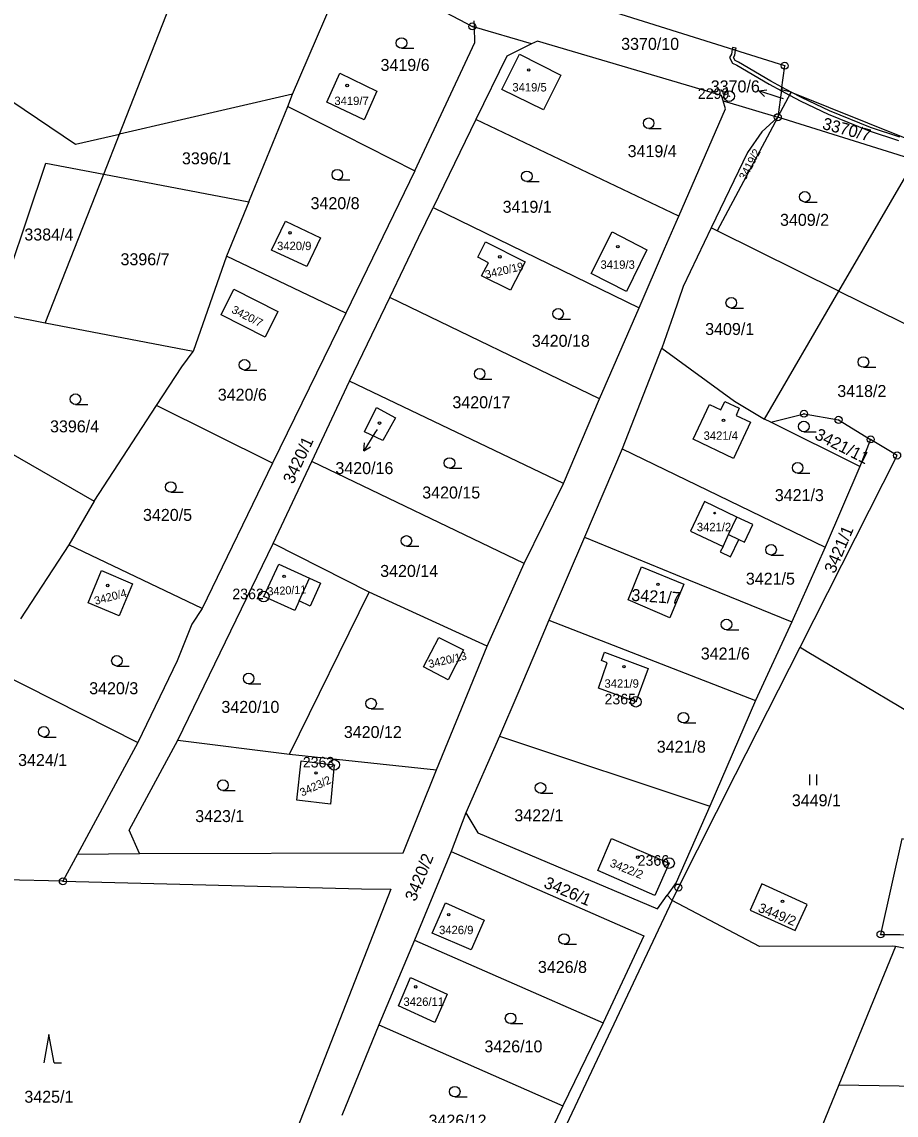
# Model space of a CAD drawing. Extents: x -644096 to -634268, y -1141430 to -1133463.
# Drawn here: x -641793.2 to -641669.3, y -1138233.1 to -1138078.1 of the extents above; entities that cross this region are included whole.
import ezdxf

# ---------------------------------------------------------------- set-up
doc = ezdxf.new("R2010")
doc.units = 0
for name, color, linetype in [('_CIVIL_CONSTRUCTION', 7, 'Continuous'), ('B_Hranice _3D', 7, 'Continuous'), ('M_Svah_Nasyp', 7, 'Continuous'), ('M_Svah_Zarez', 7, 'Continuous'), ('svrsek_osa_sjezdy', 7, 'Continuous'), ('svrsek_osa_VRT', 7, 'Continuous'), ('svrsek_popisy_VRT', 7, 'Continuous'), ('terminal_VRT', 7, 'Continuous')]:
    doc.layers.add(name, color=color, linetype=linetype)

msp = doc.modelspace()

# ---------------------------------------------------------------- linework, layer by layer
at = {"layer": '_CIVIL_CONSTRUCTION'}
for centre, radius in [((-641729.34, -1138078.72), 0.5), ((-641729.34, -1138078.72), 0.0303), ((-641685.05, -1138084.3), 0.5), ((-641685.05, -1138084.3), 0.0303), ((-641692.92, -1138088.62), 0.75), ((-641692.92, -1138088.62), 0.03), ((-641686.04, -1138091.6), 0.5), ((-641686.04, -1138091.6), 0.0303), ((-641682.32, -1138133.64), 0.5), ((-641682.32, -1138133.64), 0.0303), ((-641677.42, -1138134.51), 0.5), ((-641677.42, -1138134.51), 0.0303), ((-641672.87, -1138137.28), 0.5), ((-641672.87, -1138137.28), 0.0303), ((-641669.12, -1138139.56), 0.5), ((-641758.91, -1138159.56), 0.75), ((-641758.91, -1138159.56), 0.03), ((-641706.15, -1138174.48), 0.75), ((-641706.15, -1138174.48), 0.03), ((-641748.92, -1138183.43), 0.75), ((-641748.92, -1138183.43), 0.03), ((-641701.45, -1138197.35), 0.75), ((-641701.45, -1138197.35), 0.03), ((-641787.38, -1138199.93), 0.5), ((-641787.38, -1138199.93), 0.0303), ((-641700.13, -1138200.82), 0.5), ((-641700.13, -1138200.82), 0.0303), ((-641671.47, -1138207.46), 0.5), ((-641671.47, -1138207.46), 0.0303)]:
    msp.add_circle(centre, radius, dxfattribs=at)
at = {"layer": 'B_Hranice _3D'}
for points in [[(-641692.46, -1138081.73), (-641692.5, -1138081.96), (-641692.01, -1138082.11), (-641691.96, -1138081.81)], [(-641692.5, -1138081.96), (-641692.61, -1138082.64), (-641692.86, -1138083.13), (-641692.47, -1138083.94), (-641691.85, -1138084.22), (-641687.24, -1138086.92), (-641685.53, -1138087.84), (-641685.46, -1138087.33), (-641687, -1138086.48), (-641691.62, -1138083.78), (-641692.09, -1138083.56), (-641692.3, -1138083.13), (-641692.13, -1138082.8), (-641692.01, -1138082.11)], [(-641685.46, -1138087.33), (-641685.53, -1138087.84), (-641684.36, -1138088.47), (-641684.14, -1138088.05)]]:
    msp.add_lwpolyline(points, close=True, dxfattribs=at)
msp.add_lwpolyline([(-641668.73, -1138094.44), (-641672.89, -1138093.04), (-641678.69, -1138090.69), (-641682.57, -1138088.87), (-641684.14, -1138088.05), (-641684.36, -1138088.47), (-641682.79, -1138089.31), (-641678.89, -1138091.15), (-641673.07, -1138093.51), (-641668.91, -1138094.9)], dxfattribs=at)
at = {"layer": 'M_Svah_Nasyp'}
for p, q in [((-641693.02, -1138150.78), (-641691.85, -1138148.29)), ((-641693.78, -1138152.46), (-641693.02, -1138150.78)), ((-641693.02, -1138150.78), (-641691.58, -1138151.47)), ((-641753.87, -1138160.16), (-641752.42, -1138156.97))]:
    msp.add_line(p, q, dxfattribs=at)
at = {"layer": 'M_Svah_Zarez'}
for centre, radius in [((-641721.34, -1138084.9), 0.175), ((-641747.08, -1138087.1), 0.175), ((-641755.18, -1138107.99), 0.175), ((-641708.71, -1138109.96), 0.175), ((-641725.44, -1138111.39), 0.175), ((-641693.73, -1138134.57), 0.175), ((-641742.5, -1138134.97), 0.175), ((-641694.98, -1138147.73), 0.123), ((-641781.02, -1138157.99), 0.175), ((-641756.02, -1138156.69), 0.175), ((-641703.02, -1138157.84), 0.175), ((-641707.85, -1138169.5), 0.175), ((-641751.49, -1138184.58), 0.175), ((-641705.89, -1138196.51), 0.175), ((-641685.37, -1138202.78), 0.175), ((-641732.68, -1138204.66), 0.175), ((-641737.36, -1138214.9), 0.175)]:
    msp.add_circle(centre, radius, dxfattribs=at)
at = {"layer": 'svrsek_osa_sjezdy'}
for p, q in [((-641739.38, -1138081.83), (-641737.63, -1138081.83)), ((-641704.34, -1138093.2), (-641702.59, -1138093.2)), ((-641748.47, -1138100.49), (-641746.72, -1138100.49)), ((-641721.61, -1138100.73), (-641719.86, -1138100.73)), ((-641682.21, -1138103.63), (-641680.46, -1138103.63)), ((-641692.63, -1138118.66), (-641690.88, -1138118.66)), ((-641717.18, -1138120.23), (-641715.43, -1138120.23)), ((-641761.63, -1138127.45), (-641759.88, -1138127.45)), ((-641673.9, -1138127.06), (-641672.15, -1138127.06)), ((-641728.3, -1138128.74), (-641726.55, -1138128.74)), ((-641785.6, -1138132.33), (-641783.85, -1138132.33)), ((-641682.34, -1138136.2), (-641680.59, -1138136.2)), ((-641732.58, -1138141.38), (-641730.83, -1138141.38)), ((-641683.22, -1138142.06), (-641681.47, -1138142.06)), ((-641772.09, -1138144.78), (-641770.34, -1138144.78)), ((-641738.68, -1138152.42), (-641736.93, -1138152.42)), ((-641686.99, -1138153.68), (-641685.24, -1138153.68)), ((-641693.31, -1138164.28), (-641691.56, -1138164.28)), ((-641779.72, -1138169.42), (-641777.97, -1138169.42)), ((-641761.05, -1138171.93), (-641759.3, -1138171.93)), ((-641743.69, -1138175.49), (-641741.94, -1138175.49)), ((-641699.41, -1138177.49), (-641697.66, -1138177.49)), ((-641790.09, -1138179.48), (-641788.34, -1138179.48)), ((-641681.51, -1138186.29), (-641681.51, -1138184.79)), ((-641680.51, -1138186.29), (-641680.51, -1138184.79)), ((-641764.69, -1138187.05), (-641762.94, -1138187.05)), ((-641719.67, -1138187.44), (-641717.92, -1138187.44)), ((-641716.33, -1138208.87), (-641714.58, -1138208.87)), ((-641723.91, -1138220.12), (-641722.16, -1138220.12)), ((-641789.35, -1138221.68), (-641790.1, -1138225.68)), ((-641788.6, -1138225.68), (-641789.35, -1138221.68)), ((-641788.6, -1138225.68), (-641787.6, -1138225.68)), ((-641731.83, -1138230.51), (-641730.08, -1138230.51))]:
    msp.add_line(p, q, dxfattribs=at)
for centre in [(-641739.38, -1138081.08), (-641704.34, -1138092.45), (-641748.47, -1138099.74), (-641721.61, -1138099.98), (-641682.21, -1138102.88), (-641692.63, -1138117.91), (-641717.18, -1138119.48), (-641761.63, -1138126.7), (-641673.9, -1138126.31), (-641728.3, -1138127.99), (-641785.6, -1138131.58), (-641682.34, -1138135.45), (-641732.58, -1138140.63), (-641683.22, -1138141.31), (-641772.09, -1138144.03), (-641738.68, -1138151.67), (-641686.99, -1138152.93), (-641693.31, -1138163.53), (-641779.72, -1138168.67), (-641761.05, -1138171.18), (-641743.69, -1138174.74), (-641699.41, -1138176.74), (-641790.09, -1138178.73), (-641764.69, -1138186.3), (-641719.67, -1138186.69), (-641716.33, -1138208.12), (-641723.91, -1138219.37), (-641731.83, -1138229.76)]:
    msp.add_circle(centre, 0.75, dxfattribs=at)
at = {"layer": 'svrsek_popisy_VRT'}
for p, q in [((-641688.7, -1138087.87), (-641687.6, -1138087.71)), ((-641685.85, -1138088.8), (-641688.7, -1138087.87)), ((-641688.7, -1138087.87), (-641687.91, -1138088.66)), ((-641685.22, -1138089.01), (-641685.85, -1138088.8)), ((-641742.83, -1138135.86), (-641743.14, -1138136.36)), ((-641743.14, -1138136.36), (-641744.73, -1138138.91)), ((-641744.73, -1138138.91), (-641744.62, -1138137.79)), ((-641744.73, -1138138.91), (-641743.78, -1138138.32))]:
    msp.add_line(p, q, dxfattribs=at)
at = {"layer": 'terminal_VRT'}
for p, q in [((-641779.35, -1138093.99), (-641763.52, -1138053.71)), ((-641729.05, -1138078.81), (-641729.08, -1138077.94)), ((-641720.95, -1138081.21), (-641729.05, -1138078.81)), ((-641685.51, -1138087.71), (-641686.04, -1138091.6)), ((-641686.04, -1138091.6), (-641684.14, -1138088.05)), ((-641684.14, -1138088.05), (-641685.51, -1138087.71)), ((-641684.14, -1138088.05), (-641668.03, -1138094.52)), ((-641754.81, -1138088.35), (-641779.35, -1138093.99)), ((-641755.47, -1138090.09), (-641754.81, -1138088.35)), ((-641693.78, -1138089.28), (-641686.04, -1138091.6)), ((-641761.02, -1138103.62), (-641755.47, -1138090.09)), ((-641728.85, -1138091.91), (-641734.87, -1138104.4)), ((-641700.06, -1138105.62), (-641728.85, -1138091.91)), ((-641686.04, -1138091.6), (-641694.61, -1138107.71)), ((-641666.56, -1138097.71), (-641686.04, -1138091.6)), ((-641781.59, -1138099.68), (-641779.35, -1138093.99)), ((-641677.37, -1138116.26), (-641666.56, -1138097.71)), ((-641789.88, -1138120.78), (-641781.59, -1138099.68)), ((-641781.59, -1138099.68), (-641761.02, -1138103.62)), ((-641737.5, -1138099.18), (-641747.29, -1138119.4)), ((-641761.02, -1138103.62), (-641764.17, -1138111.3)), ((-641734.87, -1138104.4), (-641705.69, -1138118.64)), ((-641694.61, -1138107.71), (-641695.46, -1138107.29)), ((-641677.37, -1138116.26), (-641694.61, -1138107.71)), ((-641764.17, -1138111.3), (-641768.91, -1138124.8)), ((-641747.29, -1138119.4), (-641764.17, -1138111.3)), ((-641746.74, -1138129.03), (-641741.04, -1138117.14)), ((-641711.3, -1138131.54), (-641741.04, -1138117.14)), ((-641687.92, -1138134.4), (-641677.37, -1138116.26)), ((-641677.37, -1138116.26), (-641661.04, -1138124.35)), ((-641711.3, -1138131.54), (-641705.69, -1138118.64)), ((-641747.29, -1138119.4), (-641757.66, -1138140.67)), ((-641768.91, -1138124.8), (-641789.88, -1138120.78)), ((-641752.11, -1138140.43), (-641746.74, -1138129.03)), ((-641716.43, -1138143.51), (-641746.74, -1138129.03)), ((-641716.43, -1138143.51), (-641711.3, -1138131.54)), ((-641782.96, -1138146.06), (-641774.09, -1138132.48)), ((-641757.66, -1138140.67), (-641774.09, -1138132.48)), ((-641803.02, -1138134.51), (-641782.96, -1138146.06)), ((-641687.03, -1138134.84), (-641687.92, -1138134.4)), ((-641674.42, -1138141.13), (-641687.03, -1138134.84)), ((-641672.87, -1138137.28), (-641674.42, -1138141.13)), ((-641669.12, -1138139.56), (-641672.87, -1138137.28)), ((-641708.1, -1138138.62), (-641713.45, -1138151.16)), ((-641708.1, -1138138.62), (-641679.34, -1138152.54)), ((-641757.66, -1138140.67), (-641767.62, -1138161.27)), ((-641757.56, -1138152.03), (-641752.11, -1138140.43)), ((-641721.98, -1138154.89), (-641752.11, -1138140.43)), ((-641682.88, -1138166.74), (-641669.12, -1138139.56)), ((-641674.42, -1138141.13), (-641679.34, -1138152.54)), ((-641721.98, -1138154.89), (-641716.43, -1138143.51)), ((-641782.96, -1138146.06), (-641786.52, -1138152.21)), ((-641713.45, -1138151.16), (-641718.47, -1138162.91)), ((-641786.52, -1138152.21), (-641793.38, -1138162.71)), ((-641767.62, -1138161.27), (-641786.52, -1138152.21)), ((-641771.07, -1138179.91), (-641757.56, -1138152.03)), ((-641743.94, -1138158.94), (-641757.56, -1138152.03)), ((-641679.34, -1138152.54), (-641684.05, -1138163.14)), ((-641727.24, -1138166.59), (-641721.98, -1138154.89)), ((-641755.24, -1138181.93), (-641743.94, -1138158.94)), ((-641727.24, -1138166.59), (-641743.94, -1138158.94)), ((-641718.47, -1138162.91), (-641689.18, -1138174.32)), ((-641684.05, -1138163.14), (-641689.18, -1138174.32)), ((-641734.4, -1138184.14), (-641727.24, -1138166.59)), ((-641797.03, -1138169.99), (-641776.77, -1138180.24)), ((-641689.18, -1138174.32), (-641695.67, -1138189.3)), ((-641725.47, -1138179.34), (-641730.25, -1138190.25)), ((-641725.47, -1138179.34), (-641695.67, -1138189.3)), ((-641776.77, -1138180.24), (-641785.29, -1138196.08)), ((-641771.07, -1138179.91), (-641755.24, -1138181.93)), ((-641755.24, -1138181.93), (-641734.4, -1138184.14)), ((-641730.25, -1138190.25), (-641732.32, -1138195.7)), ((-641785.29, -1138196.08), (-641787.38, -1138199.93)), ((-641785.29, -1138196.08), (-641776.5, -1138195.98)), ((-641732.32, -1138195.7), (-641737.54, -1138208.27)), ((-641701.72, -1138201.89), (-641701.01, -1138202.68)), ((-641737.54, -1138208.27), (-641742.57, -1138220.27)), ((-641737.54, -1138208.27), (-641710.8, -1138220.02)), ((-641669.37, -1138209.2), (-641677.38, -1138228.81)), ((-641742.57, -1138220.27), (-641747.83, -1138233.12)), ((-641742.57, -1138220.27), (-641716.51, -1138231.76)), ((-641710.8, -1138220.02), (-641716.51, -1138231.76)), ((-641716.51, -1138231.76), (-641722.46, -1138244.32))]:
    msp.add_line(p, q, dxfattribs=at)
for points in [[(-641744.5, -1138069.47), (-641744.03, -1138070.97), (-641730.22, -1138078.25), (-641729.34, -1138078.72), (-641729.05, -1138078.81)], [(-641754.81, -1138088.35), (-641746.83, -1138069.77), (-641745.58, -1138069.61)], [(-641685.51, -1138087.71), (-641685.05, -1138084.3), (-641725.1, -1138071.7)], [(-641808.17, -1138076.12), (-641801.93, -1138084.42), (-641785.57, -1138095.42), (-641779.35, -1138093.99)], [(-641737.5, -1138099.18), (-641728.96, -1138081.01), (-641729.05, -1138078.81)], [(-641720.95, -1138081.21), (-641724.46, -1138082.93), (-641728.85, -1138091.91)], [(-641693.78, -1138089.28), (-641694.01, -1138088.53), (-641720.12, -1138080.8), (-641720.95, -1138081.21)], [(-641719.23, -1138090.54), (-641725.15, -1138087.65), (-641722.67, -1138082.68), (-641716.78, -1138085.65), (-641719.23, -1138090.54)], [(-641749.94, -1138089.46), (-641748.12, -1138085.36), (-641742.89, -1138087.93), (-641744.68, -1138091.96), (-641749.94, -1138089.46)], [(-641700.06, -1138105.62), (-641693.43, -1138090.39), (-641693.78, -1138089.28)], [(-641755.47, -1138090.09), (-641754.26, -1138090.7), (-641737.5, -1138099.18)], [(-641686.04, -1138091.6), (-641688.28, -1138093.69), (-641690.35, -1138096.62), (-641695.46, -1138107.29)], [(-641797.53, -1138121.07), (-641789.82, -1138098.1), (-641781.59, -1138099.68)], [(-641741.04, -1138117.14), (-641736.99, -1138108.67), (-641734.87, -1138104.4)], [(-641757.8, -1138110.43), (-641755.82, -1138106.33), (-641750.86, -1138108.71), (-641752.82, -1138112.78), (-641757.8, -1138110.43)], [(-641705.69, -1138118.64), (-641702.08, -1138110.28), (-641700.44, -1138106.49), (-641700.06, -1138105.62)], [(-641712.49, -1138113.78), (-641709.52, -1138107.86), (-641704.61, -1138110.38), (-641707.47, -1138116.3), (-641712.49, -1138113.78)], [(-641695.46, -1138107.29), (-641699.45, -1138115.61), (-641700.84, -1138119.61), (-641702.48, -1138124.33)], [(-641728.02, -1138114.11), (-641727.05, -1138112.23), (-641728.57, -1138111.46), (-641727.45, -1138109.27), (-641721.86, -1138112.1), (-641723.95, -1138116.14), (-641728.02, -1138114.11)], [(-641764.92, -1138119.6), (-641763.14, -1138115.99), (-641756.89, -1138119.16), (-641758.7, -1138122.79), (-641764.92, -1138119.6)], [(-641789.88, -1138120.78), (-641794.89, -1138119.82), (-641797.53, -1138121.07)], [(-641774.09, -1138132.48), (-641770.51, -1138127), (-641768.91, -1138124.8)], [(-641702.48, -1138124.33), (-641702.55, -1138124.5), (-641708.1, -1138138.62)], [(-641702.48, -1138124.33), (-641692.16, -1138131.86), (-641687.92, -1138134.4)], [(-641744.64, -1138136.22), (-641742.93, -1138132.78), (-641740.24, -1138134.21), (-641742.02, -1138137.42), (-641744.64, -1138136.22)], [(-641691.95, -1138133.91), (-641689.92, -1138134.86), (-641692.32, -1138140), (-641698.04, -1138137.27), (-641695.71, -1138132.32), (-641694.1, -1138133.07), (-641693.56, -1138131.9), (-641691.49, -1138132.86), (-641691.95, -1138133.91)], [(-641687.03, -1138134.84), (-641682.32, -1138133.64), (-641677.42, -1138134.51), (-641672.87, -1138137.28)], [(-641694.2, -1138153.24), (-641692.75, -1138153.92), (-641691.58, -1138151.47), (-641690.77, -1138151.86), (-641689.57, -1138149.33), (-641691.85, -1138148.29), (-641696.41, -1138146.07), (-641698.41, -1138150.29), (-641693.78, -1138152.46), (-641694.2, -1138153.24)], [(-641713.45, -1138151.16), (-641698.7, -1138157.2), (-641684.05, -1138163.14)], [(-641781.91, -1138155.89), (-641777.49, -1138157.75), (-641779.39, -1138162.3), (-641783.81, -1138160.46), (-641781.91, -1138155.89)], [(-641752.42, -1138156.97), (-641750.87, -1138157.68), (-641752.34, -1138160.91), (-641753.87, -1138160.16), (-641754.48, -1138161.53), (-641758.91, -1138159.56), (-641756.76, -1138154.99), (-641752.42, -1138156.97)], [(-641707.27, -1138160.05), (-641705.34, -1138155.35), (-641699.36, -1138157.82), (-641701.35, -1138162.58), (-641707.27, -1138160.05)], [(-641767.62, -1138161.27), (-641769.11, -1138163.5), (-641771.16, -1138168.66), (-641776.77, -1138180.24)], [(-641718.47, -1138162.91), (-641720.1, -1138166.72), (-641722.89, -1138173.29), (-641725.47, -1138179.34)], [(-641734.08, -1138165.35), (-641730.59, -1138167.13), (-641732.76, -1138171.38), (-641736.28, -1138169.55), (-641734.08, -1138165.35)], [(-641701.01, -1138202.68), (-641700.13, -1138200.82), (-641692.01, -1138184.78), (-641682.88, -1138166.74)], [(-641682.88, -1138166.74), (-641681.89, -1138167.33), (-641660.55, -1138180.01), (-641630.55, -1138195)], [(-641711.04, -1138168.64), (-641710.6, -1138167.46), (-641704.41, -1138169.77), (-641706.15, -1138174.48), (-641711.47, -1138172.53), (-641710.22, -1138168.94), (-641711.04, -1138168.64)], [(-641776.5, -1138195.98), (-641777.99, -1138192.7), (-641771.07, -1138179.91)], [(-641776.5, -1138195.98), (-641739.16, -1138195.88), (-641734.4, -1138184.14)], [(-641753.58, -1138182.87), (-641748.92, -1138183.43), (-641749.46, -1138189.02), (-641754.23, -1138188.42), (-641753.58, -1138182.87)], [(-641730.25, -1138190.25), (-641728.56, -1138193.05), (-641703.1, -1138203.84), (-641701.72, -1138201.89)], [(-641695.67, -1138189.3), (-641700.46, -1138200.09), (-641701.72, -1138201.89)], [(-641711.54, -1138198.42), (-641709.59, -1138193.87), (-641701.45, -1138197.35), (-641703.46, -1138201.96), (-641711.54, -1138198.42)], [(-641631.93, -1138196.46), (-641650.6, -1138197.16), (-641668.47, -1138193.93), (-641671.47, -1138207.46), (-641668.67, -1138207.49), (-641641.94, -1138207.8), (-641617.54, -1138227.27), (-641609.81, -1138238.38), (-641612.56, -1138249.03), (-641606.76, -1138261.37)], [(-641732.32, -1138195.7), (-641705.03, -1138207.65), (-641710.8, -1138220.02)], [(-641787.38, -1138199.93), (-641795.58, -1138199.73), (-641813.56, -1138201.45), (-641817.91, -1138208.16)], [(-641787.38, -1138199.93), (-641745.04, -1138201.02), (-641740.9, -1138201.05)], [(-641740.9, -1138201.05), (-641761.83, -1138254.53), (-641766.68, -1138263.67)], [(-641689.96, -1138204.03), (-641683.56, -1138206.89), (-641681.86, -1138203.21), (-641688.28, -1138200.31), (-641689.96, -1138204.03)], [(-641701.01, -1138202.68), (-641730.21, -1138264.55), (-641740.28, -1138283.58)], [(-641669.37, -1138209.2), (-641669.81, -1138209.11), (-641688.63, -1138209.17), (-641701.01, -1138202.68)], [(-641729.49, -1138209.65), (-641735.03, -1138207.29), (-641733.13, -1138203.01), (-641727.64, -1138205.44), (-641729.49, -1138209.65)], [(-641612.17, -1138254.47), (-641614.68, -1138249.23), (-641611.98, -1138238.77), (-641619.02, -1138228.65), (-641643.19, -1138209.36), (-641660.67, -1138210.89), (-641669.37, -1138209.2)], [(-641738.08, -1138213.58), (-641732.92, -1138215.93), (-641734.66, -1138219.94), (-641739.8, -1138217.61), (-641738.08, -1138213.58)], [(-641677.38, -1138228.81), (-641695.85, -1138274.1), (-641686.59, -1138276.07), (-641683.37, -1138276.22), (-641680.59, -1138275.83)], [(-641677.38, -1138228.81), (-641643.19, -1138229.35), (-641613.65, -1138253.27)]]:
    msp.add_lwpolyline(points, dxfattribs=at)

# ---------------------------------------------------------------- texts
at = {"layer": '_CIVIL_CONSTRUCTION'}
for s, p in [('2299', (-641697.37, -1138089)), ('2362', (-641763.36, -1138159.94)), ('2365', (-641710.6, -1138174.85)), ('2363', (-641753.37, -1138183.8)), ('2366', (-641705.9, -1138197.73))]:
    msp.add_text(s, height=1.5, dxfattribs=at).set_placement(p)
at = {"layer": 'svrsek_osa_VRT'}
for s, height, p in [('3370/10', 1.7, (-641708.24, -1138082.05)), ('3419/6', 1.7, (-641742.35, -1138085.04)), ('3370/6', 1.7, (-641695.54, -1138088.08)), ('3419/5', 1.19, (-641723.66, -1138087.95)), ('3419/7', 1.19, (-641748.89, -1138089.87)), ('3419/4', 1.7, (-641707.32, -1138097.26)), ('3396/1', 1.7, (-641770.5, -1138098.28)), ('3420/8', 1.7, (-641752.27, -1138104.64)), ('3419/1', 1.7, (-641725.04, -1138105.15)), ('3409/2', 1.7, (-641685.72, -1138107)), ('3384/4', 1.7, (-641792.84, -1138109.08)), ('3420/9', 1.19, (-641757.02, -1138110.44)), ('3396/7', 1.7, (-641779.21, -1138112.59)), ('3419/3', 1.19, (-641711.17, -1138113.09)), ('3409/1', 1.7, (-641696.33, -1138122.48)), ('3420/18', 1.7, (-641720.9, -1138124.15)), ('3418/2', 1.7, (-641677.6, -1138131.27)), ('3420/6', 1.7, (-641765.42, -1138131.79)), ('3420/17', 1.7, (-641732.16, -1138132.86)), ('3396/4', 1.7, (-641789.2, -1138136.28)), ('3421/4', 1.19, (-641696.55, -1138137.34)), ('3420/16', 1.7, (-641748.75, -1138142.2)), ('3420/15', 1.7, (-641736.44, -1138145.66)), ('3421/3', 1.7, (-641686.46, -1138146.03)), ('3420/5', 1.7, (-641776.02, -1138148.84)), ('3421/2', 1.19, (-641697.51, -1138150.3)), ('3420/14', 1.7, (-641742.4, -1138156.78)), ('3421/5', 1.7, (-641690.56, -1138157.88)), ('3421/6', 1.7, (-641696.95, -1138168.49)), ('3420/3', 1.7, (-641783.65, -1138173.41)), ('3421/9', 1.19, (-641710.6, -1138172.49)), ('3420/10', 1.7, (-641764.91, -1138176.06)), ('3420/12', 1.7, (-641747.55, -1138179.62)), ('3421/8', 1.7, (-641703.19, -1138181.7)), ('3424/1', 1.7, (-641793.73, -1138183.59)), ('3449/1', 1.7, (-641684.04, -1138189.3)), ('3423/1', 1.7, (-641768.62, -1138191.54)), ('3422/1', 1.7, (-641723.38, -1138191.43)), ('3426/9', 1.19, (-641734.05, -1138207.43)), ('3426/8', 1.7, (-641720.04, -1138212.93)), ('3426/11', 1.19, (-641739.1, -1138217.6)), ('3426/10', 1.7, (-641727.62, -1138224.19)), ('3425/1', 1.7, (-641792.84, -1138231.33)), ('3426/12', 1.7, (-641735.54, -1138234.72))]:
    msp.add_text(s, height=height, dxfattribs=at).set_placement(p)
for s, height, rotation, p in [('3370/7', 1.7, 345, (-641679.84, -1138093.24)), ('3419/2', 1.14, 62, (-641690.61, -1138100.6)), ('3420/19', 1.14, 13, (-641727.37, -1138114.48)), ('3420/7', 1.14, 333, (-641763.56, -1138119.26)), ('3421/11', 1.7, 333, (-641680.94, -1138137.12)), ('3420/1', 1.7, 65, (-641754.73, -1138143.72)), ('3421/1', 1.7, 67, (-641677.97, -1138156.4)), ('3420/4', 1.14, 15, (-641782.75, -1138160.75)), ('3420/11', 1.14, 3, (-641758.35, -1138159.4)), ('3421/7', 1.7, 356, (-641706.84, -1138160.16)), ('3420/13', 1.14, 13, (-641735.42, -1138169.71)), ('3423/2', 1.14, 25, (-641753.46, -1138187.93)), ('3420/2', 1.7, 68, (-641737.39, -1138202.89)), ('3422/2', 1.19, 338, (-641709.94, -1138197.81)), ('3426/1', 1.7, 337, (-641719.34, -1138200.76)), ('3449/2', 1.36, 338, (-641688.94, -1138204.21))]:
    msp.add_text(s, height=height, rotation=rotation, dxfattribs=at).set_placement(p)

doc.saveas('drawing.dxf')
